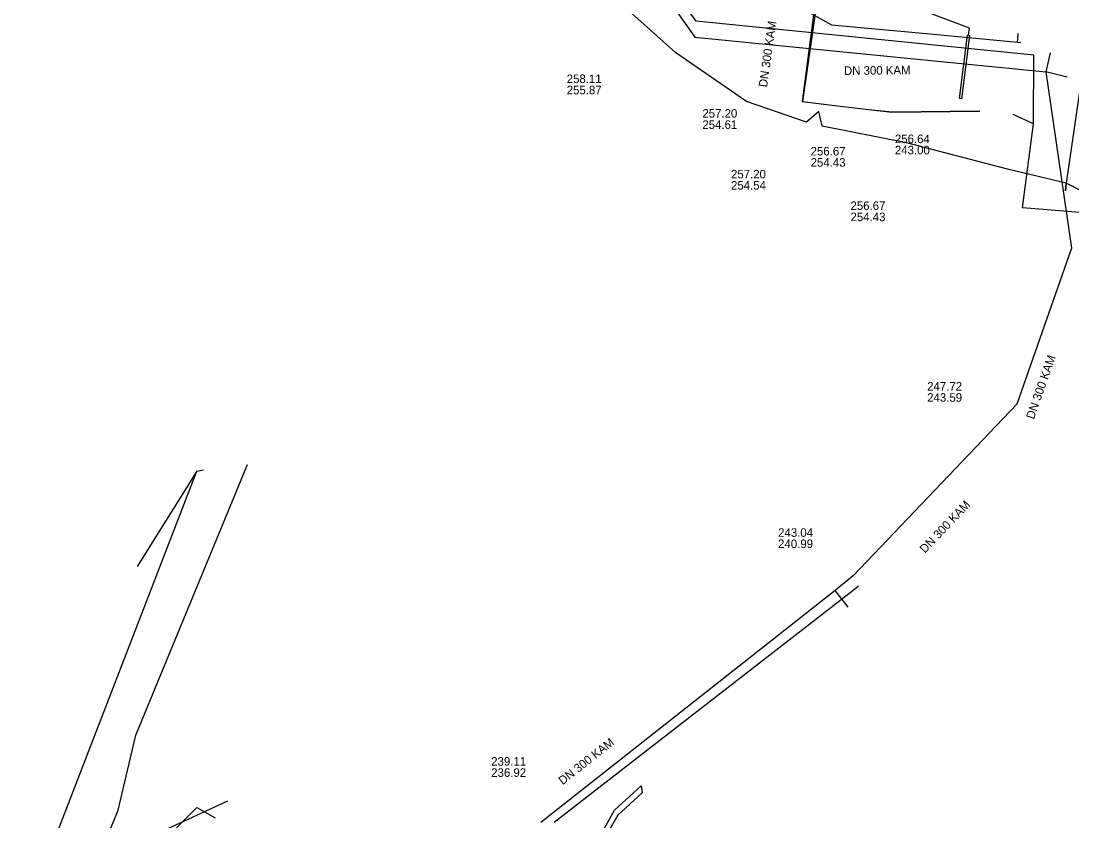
# Model space of a CAD drawing. Extents: x -598233 to -596890, y -1157848 to -1156431.
# Drawn here: x -597299.2 to -597200.7, y -1157384.6 to -1157309.7 of the extents above; entities that cross this region are included whole.
import ezdxf

# ---------------------------------------------------------------- set-up
doc = ezdxf.new("R2010")
doc.units = 0
for name, color, linetype in [('Vrstva 1', 7, 'Continuous'), ('Vrstva 12', 7, 'Continuous'), ('Vrstva 13', 7, 'Continuous'), ('Vrstva 3', 7, 'Continuous'), ('Vrstva 4', 7, 'Continuous'), ('Vrstva 5', 7, 'Continuous'), ('Vrstva 51', 7, 'Continuous'), ('Vrstva 55', 7, 'Continuous'), ('Vrstva 8', 7, 'Continuous'), ('Vrstva 9', 7, 'Continuous')]:
    doc.layers.add(name, color=color, linetype=linetype)

msp = doc.modelspace()

# ---------------------------------------------------------------- linework, layer by layer
at = {"layer": 'Vrstva 1'}
for p, q in [((-597224.18, -1157304.89), (-597225.95, -1157317.21)), ((-597225.95, -1157317.21), (-597222.91, -1157317.59)), ((-597222.91, -1157317.59), (-597219.77, -1157317.95)), ((-597219.77, -1157317.95), (-597217.58, -1157318.22)), ((-597217.58, -1157318.22), (-597209.36, -1157318.13))]:
    msp.add_line(p, q, dxfattribs=at)
for points in [[(-597235.91, -1157309.7), (-597242.51, -1157300.51)], [(-597224.4, -1157305.01), (-597225.98, -1157317.21)], [(-597210.32, -1157310.35), (-597224.4, -1157305.01)], [(-597204.29, -1157312.89), (-597235.91, -1157309.7)], [(-597210.4, -1157311.02), (-597210.32, -1157310.35)], [(-597204.32, -1157319.31), (-597204.29, -1157312.89)], [(-597225.98, -1157317.21), (-597222.92, -1157317.6)], [(-597219.76, -1157317.95), (-597217.56, -1157318.19)], [(-597217.56, -1157318.19), (-597209.35, -1157318.09)], [(-597204.32, -1157319.31), (-597206.2, -1157318.44)], [(-597205.33, -1157327.18), (-597204.32, -1157319.31)], [(-597184.97, -1157328.81), (-597205.33, -1157327.18)]]:
    msp.add_lwpolyline(points, dxfattribs=at)
at = {"layer": 'Vrstva 12'}
msp.add_lwpolyline([(-597287.685, -1157388.314), (-597282.69, -1157383.31), (-597280.96, -1157384.28)], dxfattribs=at)
at = {"layer": 'Vrstva 13'}
for p, q in [((-597205.778, -1157311.367), (-597205.733, -1157310.859)), ((-597205.805, -1157311.676), (-597205.778, -1157311.367)), ((-597205.805, -1157311.676), (-597205.506, -1157311.703)), ((-597249.212, -1157384.67), (-597220.93, -1157362.74)), ((-597220.93, -1157362.74), (-597220.702, -1157362.544))]:
    msp.add_line(p, q, dxfattribs=at)
msp.add_lwpolyline([(-597160.937, -1157240.503), (-597159.898, -1157245.23), (-597159.723, -1157245.966), (-597159.864, -1157246.341), (-597177.485, -1157260.915), (-597178.025, -1157261.009), (-597178.45, -1157260.645), (-597201.579, -1157241.826), (-597202.195, -1157241.336), (-597211.039, -1157237.51), (-597229.002, -1157235.583), (-597234.374, -1157240.247), (-597236.19, -1157243.911), (-597236.228, -1157244.361), (-597237.086, -1157252.029), (-597237.578, -1157256.749), (-597240.111, -1157280.207), (-597240.983, -1157288.356), (-597237.8, -1157298.905), (-597233.253, -1157304.426), (-597223.241, -1157310.053), (-597212.984, -1157310.978), (-597205.805, -1157311.676)], dxfattribs=at)
at = {"layer": 'Vrstva 3'}
msp.add_lwpolyline([(-597211.04, -1157316.96), (-597211.23, -1157316.95), (-597210.48, -1157311.01), (-597210.32, -1157311.03)], close=True, dxfattribs=at)
at = {"layer": 'Vrstva 5'}
for p, q in [((-597243.87, -1157300.13), (-597236.03, -1157311.19)), ((-597236.03, -1157311.19), (-597203.17, -1157314.45)), ((-597202.741, -1157312.655), (-597203.17, -1157314.45)), ((-597203.17, -1157314.45), (-597200.74, -1157330.94)), ((-597201.151, -1157314.943), (-597203.17, -1157314.45))]:
    msp.add_line(p, q, dxfattribs=at)
at = {"layer": 'Vrstva 51'}
for points in [[(-597305.25, -1157422.96), (-597297.82, -1157391.02), (-597282.69, -1157351.83)], [(-597282.69, -1157351.83), (-597288.28, -1157360.76)], [(-597282.69, -1157351.83), (-597282.077, -1157351.709)], [(-597297.82, -1157391.02), (-597279.78, -1157382.68)]]:
    msp.add_lwpolyline(points, dxfattribs=at)
at = {"layer": 'Vrstva 55'}
for points in [[(-597198.3, -1157304.6), (-597199.313, -1157311.556), (-597200.348, -1157318.659), (-597201.251, -1157324.86), (-597201.319, -1157325.564)], [(-597201.319, -1157325.564), (-597201.251, -1157324.86), (-597206.61, -1157323.58), (-597216.22, -1157321.09), (-597224.12, -1157319.51), (-597224.43, -1157318.16), (-597225.59, -1157319.14), (-597231.19, -1157317.22), (-597237.82, -1157312.66), (-597243.17, -1157307.89)], [(-597199.65, -1157325.66), (-597201.251, -1157324.86), (-597201.319, -1157325.564)], [(-597345.05, -1157454.85), (-597344.38, -1157454.64), (-597340.02, -1157460.65), (-597322.67, -1157446.47), (-597310.5, -1157437.5), (-597302.87, -1157431.81), (-597297.83, -1157427.73), (-597307.14, -1157421.07), (-597305.47, -1157418.015), (-597301.953, -1157412.621), (-597290.05, -1157383.55), (-597288.412, -1157376.549), (-597277.94, -1157351.2)], [(-597245.02, -1157386.21), (-597243.57, -1157383.54), (-597241.05, -1157381.27), (-597240.97, -1157381.92), (-597243.24, -1157384.03), (-597244.46, -1157386.13)]]:
    msp.add_lwpolyline(points, dxfattribs=at)
at = {"layer": 'Vrstva 9'}
for p, q in [((-597200.74, -1157330.94), (-597205.86, -1157345.54)), ((-597205.86, -1157345.54), (-597221.19, -1157361.63)), ((-597221.665, -1157364.551), (-597222.903, -1157362.98))]:
    msp.add_line(p, q, dxfattribs=at)
msp.add_lwpolyline([(-597221.19, -1157361.63), (-597222.517, -1157362.676), (-597222.903, -1157362.98), (-597250.468, -1157384.709)], dxfattribs=at)

# ---------------------------------------------------------------- texts
at = {"layer": 'Vrstva 12'}
for rotation, p in [(70.70299, (-597204.276, -1157347.017)), (46.40958, (-597214.477, -1157359.551)), (38.33088, (-597248.414, -1157381.227))]:
    msp.add_text('DN 300 KAM', height=0.8, rotation=rotation, dxfattribs=at).set_placement(p)
for s, p in [('247.72', (-597214.271, -1157344.271)), ('243.59', (-597214.271, -1157345.321)), ('243.04', (-597228.234, -1157357.967)), ('240.99', (-597228.234, -1157359.017)), ('239.11', (-597255.112, -1157379.387)), ('236.92', (-597255.112, -1157380.437))]:
    msp.add_text(s, height=0.8, dxfattribs=at).set_placement(p)
at = {"layer": 'Vrstva 4'}
for rotation, p in [(81.81837, (-597229.278, -1157315.921)), (0.63025, (-597222.064, -1157314.734))]:
    msp.add_text('DN 300 KAM', height=0.8, rotation=rotation, dxfattribs=at).set_placement(p)
for s, p in [('257.20', (-597235.33, -1157318.729)), ('254.61', (-597235.33, -1157319.779)), ('256.64', (-597217.294, -1157321.112)), ('256.67', (-597225.19, -1157322.269)), ('243.00', (-597217.294, -1157322.162)), ('254.43', (-597225.19, -1157323.319)), ('257.20', (-597232.648, -1157324.413)), ('254.54', (-597232.648, -1157325.463)), ('256.67', (-597221.453, -1157327.367)), ('254.43', (-597221.453, -1157328.417))]:
    msp.add_text(s, height=0.8, dxfattribs=at).set_placement(p)
at = {"layer": 'Vrstva 8'}
for s, p in [('258.11', (-597248.039, -1157315.49)), ('255.87', (-597248.039, -1157316.54))]:
    msp.add_text(s, height=0.8, dxfattribs=at).set_placement(p)

doc.saveas('drawing.dxf')
